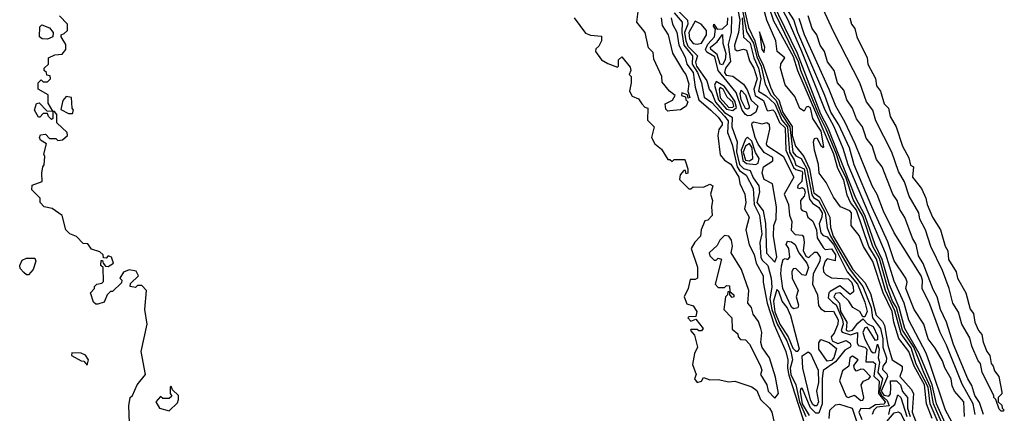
# Model space of a CAD drawing. Extents: x 2889633 to 3052318, y 540750 to 918690.
# Tile 478 of 656: x 3018142 to 3022840, y 770010 to 771886. Entities that reach past the tile are written whole.
import ezdxf

# ---------------------------------------------------------------- set-up
doc = ezdxf.new("R2010")
doc.units = 0

msp = doc.modelspace()

# ---------------------------------------------------------------- linework, layer by layer
at = {"layer": '0CON02XD'}
for points in [[(3022566.7, 769905), (3022502.3, 770055), (3022488.3, 770135), (3022455.9, 770205), (3022408.2, 770325), (3022355, 770405.8), (3022325.4, 770515), (3022306.9, 770545), (3022283.9, 770605), (3022245, 770747.5), (3022212.9, 770805), (3022165, 770949.2), (3022119.6, 771029.6), (3022084, 771135), (3022057.8, 771185), (3022040, 771245), (3021990.8, 771365), (3021954.8, 771434.8), (3021869.1, 771645), (3021857.9, 771685), (3021660.4, 772095)], [(3022565.3, 769945.3), (3022516.1, 770055), (3022495.3, 770145), (3022433.3, 770295), (3022364.7, 770415), (3022339.1, 770515), (3022292, 770622), (3022257.5, 770742.5), (3022223.4, 770813.4), (3022174.2, 770955), (3022130.9, 771035), (3021999.9, 771369.9), (3021965, 771435.6), (3021853.1, 771725), (3021674, 772095)], [(3022670.5, 769820.5), (3022560, 770025), (3022485, 770246.7), (3022466.5, 770296.5), (3022385, 770453.3), (3022362.5, 770535), (3022315, 770640), (3022273.3, 770773.3), (3022095.6, 771195), (3022072, 771272), (3022027.8, 771375), (3021984.6, 771455), (3021874.7, 771734.7), (3021808.1, 771885), (3021745, 772004)], [(3021268.8, 771945), (3021329.1, 771885), (3021330.9, 771865), (3021314.7, 771825.3), (3021320.3, 771785), (3021330.6, 771760.6), (3021375.7, 771715), (3021366.5, 771683.5), (3021370.8, 771665), (3021420.6, 771595), (3021431.4, 771555), (3021445, 771537.5), (3021462.8, 771492.8), (3021505, 771444.6), (3021541.1, 771421.1), (3021540.6, 771375), (3021565.6, 771305), (3021563.1, 771256.9), (3021576.2, 771196.2), (3021595, 771176.4), (3021626.9, 771166.9), (3021642.2, 771132.2), (3021668.1, 771095), (3021671.9, 771065), (3021659.6, 771015), (3021689.5, 770975), (3021700.6, 770915), (3021705, 770773.3), (3021745, 770730), (3021754.4, 770755.6), (3021738.9, 770855), (3021740, 770905), (3021752, 770935), (3021753.8, 770993.8), (3021734.5, 771104.5), (3021693.9, 771123.9), (3021685.4, 771155), (3021691.5, 771185), (3021735, 771213.3), (3021735, 771230), (3021695, 771253.8), (3021665, 771292.9), (3021650.7, 771325), (3021636, 771385), (3021636.7, 771395), (3021645, 771400), (3021685, 771390.6), (3021706.5, 771396.5), (3021718.5, 771388.5), (3021720, 771365), (3021703.8, 771295), (3021706.4, 771286.4), (3021785, 771235.6), (3021835.6, 771135), (3021790, 771055), (3021810.8, 771005), (3021815.6, 770955), (3021827.1, 770925), (3021823.1, 770883.1), (3021842.1, 770862.1), (3021875, 770859.2), (3021881.9, 770851.9), (3021885.3, 770825), (3021879.6, 770785), (3021895, 770757.8), (3021906.8, 770753.2), (3021935, 770778.5), (3021945, 770778.9), (3021962.1, 770755), (3021960.4, 770735), (3021928.6, 770675), (3021925.7, 770625), (3021949.4, 770575), (3021953.6, 770523.6), (3021965, 770507.5), (3021985, 770496), (3022025, 770496.7), (3022046.9, 770455), (3022045.8, 770435), (3022027.6, 770392.4), (3022013.8, 770375), (3022019.5, 770355), (3022045, 770342.9), (3022085, 770356.5), (3022104.3, 770345), (3022108.2, 770331.8), (3022105.4, 770324.6), (3022079.8, 770310.2), (3022035.3, 770254.7), (3021976.2, 770213.8), (3021970.5, 770175), (3021971.2, 770055), (3021955, 770010), (3021941.2, 770011.2), (3021915.4, 770035.4), (3021875, 770130), (3021867.5, 770125), (3021866.2, 770113.8), (3021875, 770055.7), (3021909.3, 769999.3)], [(3021560, 771975), (3021577.7, 771885), (3021572.5, 771825), (3021553.3, 771765), (3021555, 771746.2), (3021565, 771737.5), (3021595.8, 771745.8), (3021610.8, 771740.8), (3021625, 771690), (3021644.4, 771655), (3021660.5, 771605), (3021645.5, 771555), (3021651.8, 771525), (3021690.8, 771500.8), (3021707, 771457), (3021712.5, 771452.5), (3021735, 771456.7), (3021745, 771448), (3021766.7, 771396.7), (3021795, 771371.4), (3021797.7, 771265), (3021835, 771182.2), (3021845, 771172.3), (3021873.8, 771165), (3021877.3, 771157.3), (3021874.5, 771115.5), (3021855, 771095.8), (3021853.1, 771085), (3021865, 771081.2), (3021875, 771086.7), (3021885, 771080), (3021890, 771065), (3021885.8, 771045), (3021867.5, 771025), (3021869.2, 770985), (3021875, 770976.2), (3021895, 770970), (3021902.5, 770945), (3021926.4, 770926.4), (3021943.8, 770885), (3021947.3, 770847.3), (3021975, 770800), (3021985, 770791.2), (3022015, 770793.8), (3022034.3, 770765), (3022033.3, 770736.7), (3021995, 770745.8), (3021985, 770735.7), (3021975.5, 770705), (3021976.9, 770685), (3021989.7, 770669.7), (3022015, 770656.2), (3022095, 770651.4), (3022111.4, 770635), (3022119.2, 770615), (3022120.5, 770589.5), (3022105, 770576.2), (3022055, 770617.5), (3022008.9, 770591.1), (3022002.5, 770585), (3022000, 770560), (3022020.4, 770540.4), (3022037.2, 770527.2), (3022068.7, 770455), (3022071.2, 770435), (3022061.1, 770405), (3022066.2, 770396.2), (3022105.6, 770384.4), (3022140, 770395), (3022137.3, 770345), (3022145, 770333.6), (3022175, 770325.6), (3022183.5, 770315), (3022180, 770255), (3022215, 770256), (3022225.4, 770245.4), (3022217.1, 770187.1), (3022243.1, 770163.1), (3022239.8, 770105), (3022270.8, 770065), (3022266.7, 770053.3), (3022225, 770050.7), (3022195, 770031.5), (3022155, 770032.5), (3022146, 770015), (3022160.2, 769980.2)], [(3021585.2, 771965.2), (3021609.6, 771829.6), (3021642.8, 771775), (3021658.9, 771708.9), (3021679.7, 771665), (3021699.5, 771579.5), (3021726.8, 771526.8), (3021751.1, 771501.1), (3021776.3, 771436.3), (3021817.1, 771375), (3021830.9, 771255), (3021845, 771238.1), (3021871.4, 771225), (3021898.1, 771175), (3021921.7, 771051.7), (3021929.1, 771039.1), (3021953.8, 771023.8), (3021986, 770965), (3021994.5, 770894.5), (3022011.1, 770855), (3022104.3, 770694.3), (3022164.4, 770615), (3022204.5, 770515), (3022211.1, 770465), (3022250, 770415), (3022260.5, 770365), (3022261.2, 770325), (3022278.1, 770275), (3022275.8, 770255), (3022260.6, 770235), (3022259.2, 770219.2), (3022278.9, 770198.9), (3022282.5, 770185), (3022252.3, 770115), (3022265, 770095.8), (3022288.8, 770091.2), (3022297, 770103), (3022297.9, 770132.1), (3022297.5, 770165), (3022325, 770164.4), (3022344.4, 770145), (3022355, 770113.8), (3022378, 770085), (3022377.9, 770035), (3022391.1, 769995)], [(3021591.6, 771975), (3021619.9, 771849.9), (3021650, 771785), (3021667.9, 771715), (3021688.2, 771675), (3021723.8, 771565), (3021740.6, 771530.6), (3021764.6, 771505), (3021783.7, 771443.7), (3021828.1, 771378.1), (3021828.6, 771335), (3021843.5, 771283.5), (3021883.1, 771235), (3021910.8, 771175), (3021931.7, 771061.7), (3021960.1, 771040.1), (3022006.9, 770945), (3022010.8, 770895), (3022024, 770854), (3022117.7, 770695), (3022174, 770634), (3022201.2, 770581.2), (3022228.2, 770478.2), (3022258.1, 770448.1), (3022268.3, 770428.3), (3022284.2, 770335), (3022304.3, 770265), (3022352.5, 770235), (3022353, 770217), (3022341.2, 770185), (3022395, 770125.8), (3022406.9, 770105), (3022400, 770015), (3022435.9, 769925)], [(3022495.6, 769985), (3022468.5, 770055), (3022459.6, 770145), (3022409.2, 770235), (3022385, 770304), (3022337.1, 770367.1), (3022313.3, 770445), (3022305.3, 770495), (3022261.8, 770585), (3022213.1, 770733.1), (3022168.6, 770805), (3022147.4, 770857.4), (3022110, 770905), (3022111.2, 770965), (3022102.5, 770975), (3022058, 770995), (3022025, 771040), (3021990.8, 771110.8), (3021956.7, 771155), (3021953.6, 771196.4), (3021934.4, 771265), (3021930, 771305), (3021935, 771320), (3021945, 771322.5), (3021965, 771287.5), (3021975, 771277.5), (3021979.3, 771280.7), (3021966.5, 771355), (3021926.2, 771416.2), (3021915, 771466.2), (3021905, 771472.5), (3021895, 771470), (3021885, 771450), (3021865, 771463.8), (3021840, 771520), (3021795, 771576.7), (3021772.5, 771655), (3021774.2, 771675.8), (3021792.5, 771705), (3021756.2, 771735), (3021750, 771785), (3021706.9, 771885), (3021680.6, 771985)], [(3022557.6, 769887.6), (3022486.9, 770055), (3022477.1, 770135), (3022420, 770245), (3022395, 770322.5), (3022348.1, 770388.1), (3022317.7, 770497.7), (3022272.5, 770595), (3022230.5, 770745), (3022194.4, 770805), (3022135, 770978), (3022106.9, 771015), (3022090.3, 771050.3), (3022075, 771121.2), (3022046.5, 771176.5), (3022026.8, 771245), (3021855, 771643.3), (3021835, 771709.2), (3021739.7, 771879.7), (3021715, 771954)], [(3022650, 769995), (3022646.2, 770065), (3022602.5, 770115), (3022590.7, 770140.7), (3022586.2, 770175), (3022556.1, 770226.1), (3022545, 770260), (3022510.7, 770320.7), (3022476.7, 770365), (3022456.7, 770435), (3022410, 770505), (3022370, 770605), (3022376.7, 770635), (3022370, 770655), (3022315, 770737.5), (3022285, 770827.5), (3022207.5, 770995), (3022124.2, 771195), (3022100.8, 771275), (3022050.8, 771385), (3022012.9, 771445), (3021984.5, 771524.5), (3021854.4, 771825), (3021835.4, 771885.4), (3021774.4, 771985)], [(3022103.3, 771895), (3022111.2, 771865), (3022126.2, 771845), (3022136.2, 771805), (3022186.2, 771705), (3022188.8, 771675), (3022225.8, 771605.8), (3022230.5, 771570.5), (3022248.8, 771545), (3022267.5, 771485), (3022286.7, 771465), (3022296.2, 771425), (3022323.3, 771375), (3022354.1, 771284.1), (3022385, 771227.5), (3022393, 771193), (3022406.7, 771185), (3022402.5, 771135), (3022445, 771082.5), (3022465.8, 771035), (3022471.2, 771005), (3022496.7, 770945), (3022535.6, 770885), (3022557.1, 770807.1), (3022570, 770785), (3022573.8, 770743.8), (3022610, 770685), (3022616, 770655), (3022655.8, 770585), (3022677.1, 770507.1), (3022693.8, 770485), (3022698.8, 770445), (3022716.2, 770405), (3022733.3, 770385), (3022739.5, 770349.5), (3022756, 770305), (3022771.2, 770285), (3022777.7, 770247.7), (3022787.5, 770235), (3022792.5, 770212.5), (3022813.8, 770185), (3022828.8, 770111.2), (3022827.5, 770102.5), (3022810, 770085), (3022810, 770065), (3022828.3, 770048.3), (3022830, 770035), (3022840, 770025), (3022835, 770020), (3022825, 770020), (3022815, 770030), (3022800, 770075), (3022790, 770085), (3022790, 770095), (3022734.1, 770204.1), (3022727, 770247), (3022715, 770260), (3022685, 770330), (3022675, 770370), (3022636.7, 770435), (3022621.7, 770491.7), (3022593.8, 770535), (3022576.7, 770605), (3022545, 770690), (3022488.8, 770805), (3022463.3, 770885), (3022437.5, 770935), (3022432.5, 770965), (3022386.7, 771045), (3022363.6, 771113.6), (3022335, 771162.5), (3022303.3, 771255), (3022226.7, 771405), (3022213.3, 771455), (3022183.3, 771495), (3022150, 771585), (3022025, 771830), (3021965, 771960)], [(3018500, 770605), (3018500, 770615), (3018510, 770625), (3018535, 770630), (3018541.7, 770638.3), (3018540, 770705), (3018530, 770715), (3018531.7, 770738.3), (3018538.3, 770738.3), (3018540, 770725), (3018551.7, 770711.7), (3018565, 770710), (3018590, 770725), (3018580, 770755), (3018565, 770760), (3018555, 770750), (3018541.7, 770751.7), (3018540, 770765), (3018525, 770780), (3018485, 770792.5), (3018468.3, 770818.3), (3018445, 770820), (3018413, 770853), (3018382.5, 770865), (3018363.3, 770885), (3018345, 770952.5), (3018296.7, 770986.7), (3018260, 770995), (3018240, 771015), (3018240, 771035), (3018200, 771075), (3018201.7, 771098.3), (3018250, 771115), (3018247.5, 771155), (3018252.5, 771185), (3018260, 771195), (3018262.5, 771235), (3018257.5, 771245), (3018270, 771295), (3018241.7, 771311.7), (3018237.5, 771325), (3018241.7, 771338.3), (3018265, 771340), (3018285, 771320), (3018315, 771320), (3018325, 771310), (3018347, 771313), (3018370, 771335), (3018368.3, 771348.3), (3018320, 771395), (3018320, 771435), (3018308.3, 771448.3), (3018300, 771450), (3018300, 771415), (3018295, 771410), (3018280, 771425), (3018275, 771440), (3018255, 771440), (3018238.3, 771421.7), (3018231.7, 771421.7), (3018213.3, 771455), (3018223, 771487), (3018235, 771490), (3018271.7, 771451.7), (3018300, 771450), (3018278.3, 771488.3), (3018278.3, 771528.3), (3018230, 771555), (3018230, 771585), (3018245, 771600), (3018255, 771590), (3018275, 771590), (3018290, 771605), (3018288.3, 771618.3), (3018271.7, 771621.7), (3018270, 771635), (3018260, 771645), (3018260, 771655), (3018280, 771675), (3018280, 771705), (3018310.7, 771719.3), (3018345, 771722.5), (3018363.3, 771745), (3018362.5, 771767.5), (3018340, 771805), (3018340, 771815), (3018355, 771820), (3018370, 771835), (3018370, 771865), (3018332.5, 771905)], [(3020787.5, 771895), (3020841.7, 771821.7), (3020865, 771812.5), (3020918.3, 771808.3), (3020917.5, 771785), (3020905, 771760), (3020891.7, 771748.3), (3020890, 771735), (3020917.5, 771695), (3020948.3, 771678.3), (3020995, 771660), (3021000, 771665), (3021000, 771695), (3021015, 771710), (3021055, 771660), (3021057.5, 771645), (3021050, 771625), (3021060, 771615), (3021060, 771585), (3021052.5, 771545), (3021065, 771522.5), (3021095, 771510), (3021110, 771485), (3021125, 771470), (3021140, 771465), (3021138.3, 771408.3), (3021170, 771375), (3021157.5, 771325), (3021172.5, 771295), (3021205, 771270), (3021235, 771220), (3021245, 771220), (3021255, 771210), (3021265, 771220), (3021315, 771220), (3021317.5, 771215), (3021330, 771175), (3021330, 771155), (3021321.7, 771151.7), (3021318.3, 771168.3), (3021311.7, 771168.3), (3021293, 771147), (3021290, 771125), (3021335, 771080), (3021345, 771080), (3021355, 771090), (3021405, 771087.5), (3021435, 771102.5), (3021450, 771095), (3021437.5, 771055), (3021447.5, 771025), (3021442.5, 770995), (3021446.4, 770953.6), (3021425, 770930), (3021411.7, 770928.3), (3021393.3, 770885), (3021390, 770855), (3021363.9, 770826.1), (3021346.2, 770795), (3021376.4, 770706.4), (3021376.7, 770655), (3021365, 770647.5), (3021341.7, 770648.3), (3021332.5, 770605), (3021313.3, 770565), (3021325, 770532.5), (3021355, 770522.5), (3021373.3, 770495), (3021368.3, 770471.7), (3021335, 770470), (3021330, 770465), (3021345, 770450), (3021368.3, 770458.3), (3021402.5, 770415), (3021395, 770403.3), (3021383, 770403), (3021375, 770410), (3021345, 770410), (3021342.5, 770405), (3021361.7, 770381.7), (3021376.2, 770325), (3021362.5, 770295), (3021353, 770243), (3021370, 770195), (3021362.5, 770175), (3021375, 770157.5), (3021395, 770162.5), (3021405, 770180), (3021435, 770170), (3021475, 770171.2)], [(3021235, 771450), (3021225, 771460), (3021222.5, 771485), (3021256.4, 771503.6), (3021270, 771525), (3021242.5, 771545), (3021208.3, 771588.3), (3021206.4, 771616.4), (3021168.3, 771698.3), (3021165, 771730), (3021143, 771753), (3021125.9, 771825.9), (3021087.5, 771875), (3021092.5, 771925)], [(3021203.3, 771895), (3021208.3, 771858.3), (3021236.2, 771815), (3021256.7, 771726.7), (3021309.2, 771639.2), (3021320, 771625), (3021335, 771580), (3021330, 771545), (3021340, 771515), (3021331.7, 771511.7), (3021328.3, 771528.3), (3021301.7, 771538.3), (3021300, 771525), (3021318.3, 771518.3), (3021320, 771505), (3021330, 771495), (3021322.5, 771475), (3021295, 771457.5), (3021245, 771452.5), (3021235, 771450)], [(3021250, 771895), (3021256.7, 771865), (3021277, 771827), (3021287.5, 771765), (3021317.7, 771707.7), (3021325.8, 771675), (3021355.6, 771635), (3021365.7, 771565), (3021382.9, 771505), (3021440, 771455), (3021475, 771422.5), (3021493.3, 771395), (3021493.3, 771385), (3021477.7, 771362.3), (3021472.5, 771335), (3021485, 771242.5), (3021505, 771217.5), (3021535, 771197.5), (3021573.3, 771135), (3021577.5, 771105), (3021602.5, 771055), (3021606.7, 771015), (3021600, 770985), (3021622.5, 770945), (3021606.7, 770885), (3021623, 770813), (3021647.3, 770767.3), (3021655.7, 770725), (3021690, 770665), (3021690, 770635), (3021708.2, 770535), (3021741.3, 770431.3), (3021797.5, 770305), (3021807.8, 770265), (3021806, 770225), (3021812.1, 770192.1), (3021931, 769821)], [(3021265, 771919.2), (3021303.8, 771875), (3021301.2, 771825), (3021311.8, 771765), (3021351.9, 771715), (3021350.4, 771675), (3021376.2, 771635), (3021396, 771585), (3021407.3, 771517.3), (3021445, 771492), (3021505.8, 771425.8), (3021521.9, 771405), (3021519.2, 771349.2), (3021541.2, 771291.2), (3021565.3, 771185.3), (3021577.3, 771167.3), (3021609.2, 771145), (3021642.3, 771082.3), (3021646, 771006), (3021671.4, 770955), (3021683.1, 770865), (3021673.3, 770825), (3021679.2, 770755), (3021685, 770740), (3021712, 770715), (3021728.1, 770655), (3021730.9, 770610.9), (3021721.8, 770555), (3021730.6, 770505), (3021755.7, 770435.7), (3021802.7, 770355), (3021820.9, 770305), (3021830, 770265), (3021818.8, 770225), (3021822.2, 770195), (3021845.3, 770145.3), (3021862.2, 770065), (3021892.8, 769995)], [(3021537.7, 771902.3), (3021536.2, 771825), (3021522.5, 771767.5), (3021533, 771687), (3021510.6, 771655), (3021505.8, 771635), (3021512.3, 771622.3), (3021545, 771618), (3021595, 771578.6), (3021612.9, 771552.9), (3021632.6, 771502.6), (3021664.3, 771475), (3021655, 771445.8), (3021630.9, 771429.1), (3021615, 771427.8), (3021605, 771434.5), (3021589.2, 771455), (3021560, 771540), (3021475, 771643.8), (3021459.2, 771709.2), (3021421.5, 771731.5), (3021413.8, 771743.8), (3021425, 771770.6), (3021457.8, 771805), (3021461.7, 771841.7), (3021452, 771855), (3021453.8, 771865), (3021470.8, 771840.8), (3021495, 771843.3), (3021520, 771865), (3021521.2, 771895)], [(3021590, 771895), (3021595, 771802.5), (3021627.5, 771775), (3021645.3, 771705.3), (3021667.9, 771655), (3021679.1, 771605), (3021668, 771545), (3021703.3, 771523.3), (3021745, 771485.6), (3021778.1, 771408.1), (3021805.8, 771375), (3021815, 771254.2), (3021838.1, 771218.1), (3021845, 771192.5), (3021885.9, 771175), (3021911.1, 771031.1), (3021925, 771012), (3021955, 770991.1), (3021970.4, 770965), (3021969.4, 770945), (3021956.4, 770913.6), (3021965, 770870), (3021975, 770858), (3021995, 770850.8), (3022025, 770814.4), (3022090.8, 770685), (3022139.1, 770625), (3022175, 770540), (3022185.7, 770495), (3022175, 770470), (3022165, 770470), (3022150, 770495), (3022116.7, 770515), (3022098, 770545), (3022065, 770575.8), (3022055, 770584.2), (3022035, 770580.8), (3022027.1, 770565), (3022053.1, 770535), (3022057.8, 770495), (3022088.5, 770445), (3022085.6, 770405.6), (3022095, 770401.2), (3022115, 770405.7), (3022140.4, 770439.6), (3022165, 770460), (3022186.7, 770436.7), (3022215, 770423.3), (3022235, 770380), (3022235, 770360), (3022225, 770357.5), (3022185, 770420), (3022175, 770416.7), (3022165.8, 770395), (3022174.2, 770364.2), (3022205, 770306.2), (3022215, 770298.8), (3022225, 770300), (3022235, 770340), (3022243.3, 770315), (3022237.5, 770275), (3022244.5, 770254.5), (3022236.9, 770205), (3022258.8, 770175), (3022245.2, 770115), (3022254.4, 770094.4), (3022281.7, 770071.7), (3022291.2, 770045), (3022231.2, 770038.8), (3022217.3, 770025), (3022208.8, 770005)], [(3022740.8, 770005), (3022721.7, 770061.7), (3022700, 770095), (3022685, 770143.3), (3022665.8, 770175), (3022598.3, 770338.3), (3022564.2, 770445), (3022535.7, 770505), (3022520, 770565), (3022500.3, 770600.3), (3022453.6, 770723.6), (3022431.3, 770761.3), (3022420, 770815), (3022402.5, 770845), (3022365, 770943.3), (3022342.1, 770982.1), (3022328.6, 771025), (3022308, 771055), (3022257.5, 771185), (3022230.3, 771220.3), (3022209.2, 771285), (3022181.7, 771321.7), (3022175, 771342.5), (3022164, 771375), (3022134.3, 771414.3), (3022116, 771465), (3022088, 771505), (3022075, 771550), (3022043.8, 771585), (3022027.5, 771645), (3021996, 771685), (3021982, 771735), (3021962, 771765), (3021946, 771815), (3021923.8, 771845), (3021904, 771905)], [(3018275, 771793.8), (3018250, 771795), (3018237.5, 771805), (3018238.3, 771851.7), (3018248.3, 771861.7), (3018285, 771847.5), (3018302.5, 771825), (3018300, 771805), (3018275, 771793.8)], [(3021375, 771769.5), (3021395, 771774.5), (3021419.5, 771815), (3021418.9, 771835), (3021394.4, 771865), (3021365, 771880), (3021335.3, 771825), (3021337.8, 771795), (3021355, 771772.9), (3021375, 771769.5)], [(3022701.2, 770005), (3022692, 770055), (3022638.8, 770148.8), (3022563.8, 770335), (3022533.3, 770395), (3022485, 770530), (3022447.5, 770605), (3022450, 770645), (3022443.3, 770665), (3022315, 770870), (3022264.1, 770974.1), (3022233.9, 771053.9), (3022210, 771095), (3022128.8, 771295), (3022079.7, 771399.7), (3022036.2, 771475), (3022004.4, 771554.4), (3021886, 771815), (3021861.7, 771891.7)], [(3021495, 771672), (3021485, 771673.8), (3021470.6, 771720.6), (3021440, 771745), (3021438.8, 771755), (3021469.3, 771780.7), (3021496, 771816), (3021497.1, 771775), (3021511.1, 771725), (3021508.6, 771695), (3021495, 771672)], [(3021695, 771730), (3021696.9, 771755), (3021671.7, 771828.3), (3021683.8, 771745), (3021695, 771730)], [(3021545, 771454.1), (3021562.2, 771467.8), (3021555, 771497.3), (3021505, 771568.2), (3021465, 771592.5), (3021457.5, 771575), (3021477.2, 771505), (3021515, 771460.3), (3021545, 771454.1)], [(3018395, 771440), (3018400, 771455), (3018392.5, 771465), (3018390, 771515), (3018365, 771520), (3018348.3, 771501.7), (3018338.3, 771458.3), (3018375, 771440), (3018395, 771440)], [(3021525, 771467.5), (3021545, 771470), (3021549.1, 771475), (3021545, 771492.9), (3021517.3, 771517.3), (3021498.5, 771555), (3021485, 771564), (3021480, 771555), (3021485, 771514.4), (3021525, 771467.5)], [(3021615, 771460), (3021605, 771463.8), (3021584.6, 771505), (3021580, 771535), (3021585, 771550), (3021605, 771528.8), (3021623.3, 771475), (3021622.5, 771465), (3021615, 771460)], [(3021655, 771196.9), (3021665, 771202.9), (3021670.5, 771225), (3021653.5, 771253.5), (3021635, 771307.8), (3021615, 771326.9), (3021605, 771316.2), (3021584.7, 771265), (3021592.5, 771215), (3021610.7, 771200.7), (3021655, 771196.9)], [(3021625, 771213.2), (3021640, 771225), (3021637.6, 771275), (3021625, 771295.7), (3021605, 771282.9), (3021593.4, 771255), (3021605, 771216.9), (3021625, 771213.2)], [(3021745, 770082.5), (3021762.5, 770105), (3021747.7, 770182.3), (3021720, 770275), (3021684, 770324), (3021677.7, 770347.7), (3021682.9, 770395), (3021678.9, 770415), (3021667.4, 770447.4), (3021642.5, 770482.5), (3021633.8, 770515), (3021616.7, 770535), (3021621.4, 770595), (3021585.8, 770695), (3021537.5, 770775), (3021544, 770806), (3021539.2, 770835), (3021525, 770853.8), (3021505, 770857.5), (3021482.5, 770835), (3021469.3, 770810.7), (3021432.5, 770775), (3021435, 770760), (3021455, 770740), (3021465, 770740), (3021475, 770750), (3021490, 770745), (3021460, 770625), (3021475, 770610), (3021505, 770610), (3021515, 770620), (3021528.3, 770618.3), (3021530, 770590), (3021550, 770575), (3021550, 770565), (3021541.7, 770561.7), (3021530, 770575), (3021530, 770590), (3021521.7, 770588.3), (3021520, 770575), (3021510, 770565), (3021502.5, 770505), (3021540, 770465), (3021541.7, 770411.7), (3021568.3, 770388.3), (3021570, 770375), (3021581.7, 770361.7), (3021605, 770360), (3021625, 770340), (3021675, 770240), (3021682.5, 770215), (3021677.5, 770195), (3021706.7, 770145), (3021713.3, 770115), (3021745, 770082.5)], [(3021835, 770507.5), (3021825, 770516.7), (3021783.5, 770605), (3021773.1, 770675), (3021777, 770713), (3021785, 770742.5), (3021795, 770747.5), (3021807.5, 770742.5), (3021816.7, 770755), (3021812.5, 770795), (3021800, 770815), (3021805, 770830), (3021825, 770827.5), (3021842.5, 770815), (3021860, 770775), (3021898.6, 770725), (3021906, 770705), (3021893.6, 770666.4), (3021875, 770670.8), (3021845, 770700), (3021832, 770698), (3021826.2, 770685), (3021827.5, 770655), (3021856, 770595), (3021846.7, 770565), (3021857.5, 770525), (3021855, 770512.5), (3021835, 770507.5)], [(3018185, 770670), (3018175, 770670), (3018161.7, 770681.7), (3018145, 770700), (3018142.5, 770715), (3018155, 770740), (3018175, 770750), (3018215, 770750), (3018220, 770735), (3018207.5, 770695), (3018185, 770670)], [(3018666.7, 769965), (3018662.5, 770045), (3018670, 770085), (3018680, 770095), (3018702.5, 770145), (3018742.5, 770195), (3018722.5, 770305), (3018750, 770435), (3018740, 770505), (3018747.5, 770595), (3018725, 770620), (3018705, 770620), (3018695, 770610), (3018670, 770615), (3018671.7, 770628.3), (3018710, 770665), (3018698.3, 770688.3), (3018665, 770693.3), (3018637, 770683), (3018620, 770655), (3018630, 770645), (3018628.3, 770631.7), (3018585, 770590), (3018575, 770590), (3018560, 770575), (3018545, 770540), (3018515, 770530), (3018505, 770530), (3018495, 770540), (3018480, 770585), (3018500, 770605)], [(3021845, 770305.8), (3021855, 770306.2), (3021863.6, 770316.4), (3021820.9, 770475), (3021803.7, 770513.7), (3021779.4, 770545), (3021765, 770590), (3021755, 770600), (3021739.1, 770545), (3021745, 770494.2), (3021769.7, 770435), (3021808.2, 770375), (3021830.9, 770320.9), (3021845, 770305.8)], [(3021995, 770258.8), (3021955.7, 770315.7), (3021954.5, 770345.5), (3021965, 770362), (3022005, 770346.9), (3022039.5, 770319.5), (3022026.7, 770275), (3022015, 770261.4), (3021995, 770258.8)], [(3018465, 770240), (3018470, 770265), (3018456.4, 770286.4), (3018435, 770296.7), (3018391.7, 770298.3), (3018390, 770285), (3018435, 770260), (3018448.3, 770258.3), (3018465, 770240)], [(3021935, 770045.8), (3021925, 770054.3), (3021915, 770074), (3021878.5, 770225), (3021875.6, 770284.4), (3021905, 770303.8), (3021915.6, 770295.6), (3021951.8, 770215), (3021953.3, 770156.7), (3021944, 770115), (3021952.9, 770065), (3021945, 770046.2), (3021935, 770045.8)], [(3022155, 770071.1), (3022165, 770071.9), (3022170, 770085), (3022157.1, 770145), (3022167.5, 770162.5), (3022194.2, 770175), (3022201.2, 770185), (3022169.1, 770219.1), (3022155, 770220), (3022135, 770211.2), (3022125, 770221.2), (3022121.4, 770238.6), (3022143.3, 770265), (3022115, 770282.9), (3022103.8, 770275), (3022098.8, 770235), (3022067.3, 770212.7), (3022053.1, 770165), (3022085, 770090), (3022095, 770085.8), (3022125, 770095.7), (3022155, 770071.1)], [(3021475, 770171.2), (3021525, 770160), (3021555, 770162.5), (3021635, 770136.7), (3021659.3, 770119.3), (3021676.4, 770076.4), (3021720, 770035), (3021731.2, 770015), (3021751.2, 769921.2)], [(3018855, 770022.5), (3018895, 770060), (3018900, 770075), (3018900, 770095), (3018871.7, 770121.7), (3018865, 770140), (3018860, 770135), (3018860, 770105), (3018868.3, 770091.7), (3018855, 770080), (3018825, 770080), (3018815, 770090), (3018792.5, 770065), (3018810, 770035), (3018855, 770022.5)], [(3022289.6, 770005), (3022296.1, 770033.9), (3022317.7, 770052.3), (3022328, 770082), (3022331.7, 770098.3), (3022345.8, 770085), (3022374.5, 769995)], [(3022003.8, 769985), (3022008.1, 770025), (3022035, 770051.1), (3022053, 770053), (3022114, 770034), (3022144.6, 769944.6)], [(3022279.2, 769970.8), (3022315, 770012.9), (3022335, 770016.7), (3022345, 770010), (3022364.5, 769974.5)]]:
    msp.add_lwpolyline(points, dxfattribs=at)

doc.saveas('drawing.dxf')
